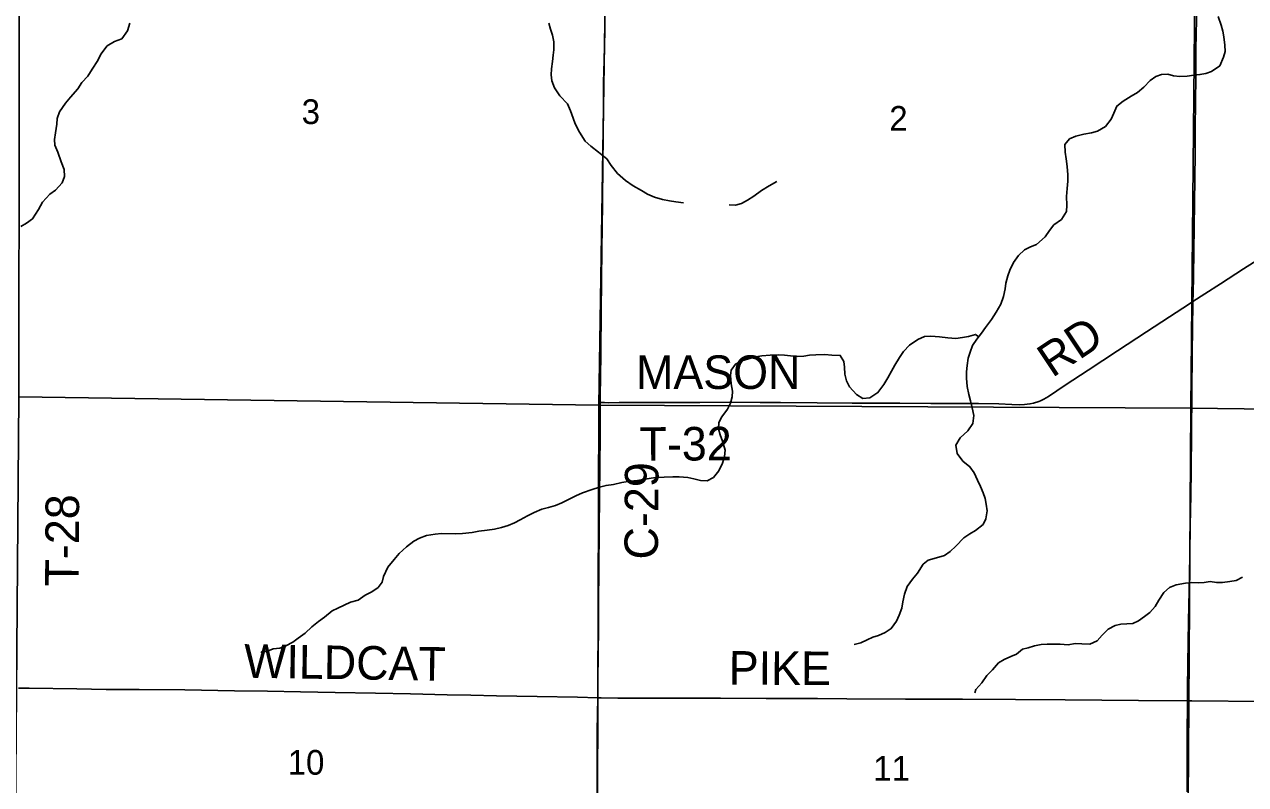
# Model space of a CAD drawing. Extents: x 1584893 to 1934202, y 663575 to 1091909.
# Drawn here: x 1729310 to 1740237, y 955332 to 962130 of the extents above; entities that cross this region are included whole.
import ezdxf

# ---------------------------------------------------------------- set-up
doc = ezdxf.new("R2010")
doc.units = 0
for name, color, linetype in [('GM_X_County_Road', 7, 'Continuous'), ('GM_X_County_Road_Text', 7, 'Continuous'), ('GM_X_Minor_River', 7, 'Continuous'), ('GM_X_Section', 7, 'Continuous'), ('GM_X_Section_Text', 7, 'Continuous'), ('GM_X_Township_Road', 7, 'Continuous'), ('GM_X_Township_Road_Text', 7, 'Continuous')]:
    doc.layers.add(name, color=color, linetype=linetype)

msp = doc.modelspace()

# ---------------------------------------------------------------- linework, layer by layer
at = {"layer": 'GM_X_County_Road'}
for points in [[(1734463, 958749), (1734463, 958798), (1734468, 959176), (1734470, 959586), (1734475, 959816), (1734478, 960144), (1734480, 960291), (1734482, 960554), (1734485, 960865), (1734488, 961144), (1734491, 961390), (1734493, 961604), (1734496, 961719), (1734498, 961801), (1734503, 962079), (1734508, 962342), (1734521, 962916), (1734526, 963195), (1734532, 963523), (1734540, 963933), (1734542, 964057)], [(1734440, 956109), (1734441, 956239), (1734444, 956518), (1734446, 956715), (1734448, 956961), (1734450, 957256), (1734452, 957617), (1734456, 957912), (1734461, 958454), (1734462, 958700), (1734463, 958749)], [(1729257, 956193), (1729352, 956193), (1729778, 956187), (1730041, 956183), (1730336, 956181), (1730747, 956178), (1731190, 956170), (1731485, 956166), (1731780, 956162), (1732092, 956155), (1732453, 956148), (1732765, 956142), (1733093, 956135), (1733306, 956131), (1733536, 956127), (1733897, 956120), (1734258, 956113), (1734440, 956109)], [(1734401, 950831), (1734402, 950842), (1734404, 951104), (1734406, 951498), (1734411, 952138), (1734413, 952613), (1734416, 952925), (1734418, 953303), (1734422, 953729), (1734425, 954106), (1734428, 954402), (1734429, 954664), (1734431, 954943), (1734434, 955320), (1734436, 955599), (1734436, 955814), (1734440, 956109)], [(1734440, 956109), (1734471, 956109), (1734619, 956106), (1734930, 956104), (1735259, 956104), (1735538, 956104), (1735948, 956103), (1736161, 956103), (1736407, 956101), (1736670, 956099), (1737195, 956097), (1737507, 956097), (1737704, 956096), (1738180, 956092), (1738623, 956090), (1739279, 956083), (1739718, 956080)], [(1739718, 956080), (1739755, 956080), (1740411, 956074), (1740789, 956068), (1741002, 956065), (1741199, 956062), (1741461, 956059), (1741707, 956057), (1741904, 956056), (1742167, 956052), (1742528, 956047), (1742987, 956040), (1743217, 956039), (1743430, 956036), (1743841, 956032), (1744185, 956027), (1744448, 956023), (1744727, 956018), (1744957, 956014), (1744976, 956013)]]:
    msp.add_lwpolyline(points, dxfattribs=at)
at = {"layer": 'GM_X_Minor_River'}
for points in [[(1730253, 962140), (1730232, 962072), (1730181, 962002), (1730115, 961977), (1730052, 961937), (1729995, 961864), (1729966, 961808), (1729917, 961730), (1729879, 961666), (1729824, 961610), (1729787, 961554), (1729722, 961479), (1729678, 961427), (1729623, 961349), (1729604, 961289), (1729599, 961237), (1729589, 961161), (1729578, 961101), (1729583, 961051), (1729609, 960988), (1729638, 960902), (1729665, 960831), (1729669, 960769), (1729648, 960713), (1729587, 960649), (1729537, 960613), (1729472, 960540), (1729435, 960474), (1729384, 960392), (1729329, 960353), (1729279, 960323)], [(1734004, 962142), (1734019, 962087), (1734037, 962033), (1734048, 961975), (1734048, 961904), (1734043, 961854), (1734036, 961798), (1734028, 961734), (1734025, 961678), (1734031, 961626), (1734054, 961563), (1734101, 961492), (1734171, 961421), (1734196, 961357), (1734220, 961292), (1734237, 961240), (1734277, 961167)], [(1739991, 962201), (1740018, 962123), (1740035, 962070), (1740043, 962018), (1740052, 961944), (1740054, 961887), (1740041, 961837), (1740006, 961761), (1739933, 961710), (1739883, 961690), (1739829, 961681), (1739774, 961675), (1739714, 961666), (1739650, 961663), (1739592, 961671), (1739542, 961684), (1739486, 961682), (1739433, 961663), (1739383, 961629), (1739328, 961568), (1739271, 961522), (1739213, 961488), (1739142, 961443), (1739084, 961399), (1739057, 961335), (1739034, 961283), (1738983, 961218), (1738913, 961176), (1738860, 961159), (1738790, 961149), (1738718, 961132), (1738663, 961108), (1738619, 961055), (1738624, 960988), (1738631, 960928), (1738641, 960858), (1738648, 960785), (1738647, 960729), (1738641, 960663), (1738636, 960591), (1738639, 960514), (1738636, 960458), (1738590, 960386), (1738523, 960339), (1738484, 960287)], [(1734277, 961167), (1734328, 961086), (1734380, 961040), (1734447, 960987), (1734521, 960928), (1734562, 960869), (1734618, 960798), (1734689, 960735), (1734757, 960685), (1734831, 960644), (1734887, 960613), (1734949, 960586), (1735019, 960565), (1735083, 960553), (1735139, 960544), (1735207, 960533)], [(1735616, 960517), (1735672, 960513), (1735726, 960528), (1735781, 960558), (1735837, 960595), (1735906, 960645), (1735973, 960686), (1736043, 960726)], [(1738484, 960287), (1738445, 960231), (1738365, 960162), (1738312, 960140), (1738258, 960115), (1738205, 960063), (1738162, 960001), (1738127, 959933), (1738111, 959881), (1738092, 959815), (1738086, 959765), (1738071, 959697), (1738048, 959627), (1738005, 959557), (1737964, 959491), (1737911, 959420), (1737873, 959368), (1737834, 959316), (1737795, 959258), (1737773, 959200), (1737756, 959146), (1737745, 959080), (1737741, 959022), (1737740, 958966), (1737745, 958891), (1737761, 958821), (1737776, 958763), (1737790, 958700), (1737807, 958632), (1737798, 958562), (1737753, 958494), (1737683, 958432), (1737644, 958366), (1737657, 958294), (1737708, 958225), (1737770, 958174), (1737810, 958120), (1737839, 958055), (1737865, 957997), (1737888, 957940), (1737906, 957890), (1737917, 957840), (1737925, 957781), (1737912, 957709), (1737889, 957657), (1737820, 957604), (1737770, 957574), (1737717, 957539), (1737646, 957465), (1737594, 957415), (1737543, 957380), (1737471, 957360), (1737396, 957339), (1737353, 957303), (1737302, 957222)], [(1737850, 959337), (1737821, 959358), (1737758, 959339), (1737704, 959329), (1737646, 959322), (1737573, 959327), (1737499, 959336), (1737421, 959342), (1737363, 959339), (1737305, 959313), (1737230, 959262), (1737177, 959204), (1737142, 959152), (1737098, 959083), (1737069, 959029), (1737036, 958969), (1737001, 958909), (1736947, 958837), (1736876, 958790), (1736812, 958786), (1736756, 958819), (1736692, 958890), (1736665, 958943), (1736651, 959001), (1736648, 959065), (1736642, 959115), (1736611, 959170), (1736535, 959173), (1736471, 959179), (1736392, 959176), (1736336, 959171), (1736286, 959163), (1736226, 959160), (1736164, 959166), (1736113, 959173), (1736061, 959174), (1735983, 959172), (1735909, 959167), (1735855, 959156), (1735788, 959138), (1735730, 959121), (1735673, 959093), (1735633, 959039), (1735628, 958989), (1735635, 958915), (1735645, 958851), (1735642, 958800), (1735628, 958744), (1735601, 958690), (1735550, 958621), (1735523, 958569), (1735521, 958513), (1735536, 958460), (1735558, 958404), (1735581, 958323), (1735576, 958267), (1735558, 958205), (1735525, 958137), (1735476, 958079), (1735420, 958048), (1735360, 958050), (1735300, 958067), (1735246, 958078), (1735169, 958084), (1735111, 958085), (1735035, 958080), (1734957, 958077), (1734902, 958069), (1734848, 958060), (1734796, 958052), (1734730, 958045), (1734655, 958032), (1734581, 958016), (1734515, 958007), (1734456, 957993), (1734390, 957970), (1734303, 957941), (1734245, 957913), (1734120, 957852), (1734061, 957829), (1733999, 957811), (1733941, 957794), (1733872, 957766), (1733812, 957735), (1733747, 957700), (1733695, 957672), (1733640, 957648), (1733578, 957631), (1733516, 957616), (1733451, 957606), (1733377, 957599), (1733317, 957587), (1733230, 957578), (1733170, 957575), (1733042, 957576), (1732985, 957571), (1732909, 957558), (1732845, 957536), (1732794, 957509), (1732728, 957457), (1732665, 957397)], [(1732665, 957397), (1732618, 957346), (1732563, 957276)], [(1732563, 957276), (1732523, 957192), (1732511, 957141), (1732476, 957095), (1732419, 957056), (1732358, 957025), (1732298, 956982), (1732227, 956963), (1732171, 956936), (1732114, 956910), (1732064, 956887), (1731995, 956830), (1731942, 956791), (1731883, 956742), (1731822, 956687), (1731761, 956640), (1731711, 956604), (1731650, 956573), (1731596, 956552), (1731536, 956545), (1731485, 956524), (1731433, 956515), (1731425, 956519)], [(1737302, 957222), (1737257, 957168), (1737208, 957103), (1737184, 957035), (1737169, 956965), (1737162, 956909), (1737139, 956848), (1737114, 956792), (1737067, 956727), (1737011, 956693), (1736952, 956666), (1736902, 956651), (1736851, 956626), (1736795, 956601), (1736736, 956586)], [(1740209, 957186), (1740154, 957157), (1740096, 957148), (1740030, 957139), (1739978, 957138), (1739920, 957147), (1739867, 957140), (1739815, 957136), (1739755, 957139), (1739699, 957132), (1739617, 957118), (1739556, 957093), (1739506, 957049), (1739462, 956980), (1739427, 956924), (1739382, 956871), (1739332, 956836), (1739279, 956796), (1739229, 956773), (1739175, 956770), (1739122, 956767), (1739070, 956754), (1739009, 956721), (1738953, 956669), (1738908, 956618), (1738843, 956587), (1738773, 956590), (1738711, 956593), (1738651, 956582), (1738579, 956589), (1738525, 956588), (1738461, 956587), (1738408, 956584), (1738350, 956573), (1738292, 956554), (1738242, 956543), (1738187, 956498), (1738136, 956476), (1738078, 956449), (1738027, 956420), (1737972, 956359), (1737923, 956308), (1737876, 956242), (1737823, 956181), (1737815, 956151)]]:
    msp.add_lwpolyline(points, dxfattribs=at)
at = {"layer": 'GM_X_Section'}
for points in [[(1729266, 964073), (1734535, 964048), (1734451, 958724), (1729259, 958799)], [(1734535, 964048), (1739799, 963975), (1739748, 958699), (1734451, 958724)], [(1739799, 963975), (1745081, 963910), (1745001, 958773), (1744996, 958632), (1739748, 958699)], [(1729259, 958799), (1734451, 958724), (1734432, 953454), (1729219, 953534)], [(1734451, 958724), (1739748, 958699), (1739713, 953417), (1734432, 953454)], [(1739748, 958699), (1744996, 958632), (1744940, 953492), (1744937, 953360), (1739713, 953417)]]:
    msp.add_lwpolyline(points, close=True, dxfattribs=at)
at = {"layer": 'GM_X_Township_Road'}
for points in [[(1739766, 959651), (1739767, 959728), (1739770, 959876), (1739773, 960106), (1739779, 960532), (1739785, 960975), (1739786, 961188), (1739789, 961451), (1739792, 961647), (1739793, 961910), (1739797, 962172), (1739802, 962665), (1739806, 963025), (1739809, 963419), (1739810, 963682), (1739814, 963994)], [(1739766, 959651), (1739873, 959722), (1740012, 959809), (1740219, 959943), (1740453, 960094), (1740646, 960219), (1741058, 960489), (1741278, 960632), (1741470, 960757), (1741637, 960863), (1741814, 960980), (1742047, 961135), (1742198, 961234), (1742611, 961502), (1742898, 961692), (1743145, 961854), (1743351, 961988), (1743517, 962095), (1743585, 962141)], [(1734463, 958749), (1734501, 958748), (1734533, 958747), (1734632, 958748), (1734829, 958749), (1735059, 958750), (1735354, 958750), (1735616, 958751), (1735895, 958749), (1736076, 958748), (1736404, 958746), (1736716, 958743), (1737143, 958743), (1737422, 958741), (1737848, 958739), (1738029, 958736), (1738145, 958730), (1738211, 958729), (1738260, 958731), (1738308, 958736), (1738340, 958742), (1738386, 958757), (1738401, 958763), (1738431, 958778), (1738473, 958803), (1738624, 958904), (1738829, 959039), (1739090, 959210), (1739351, 959381), (1739557, 959516), (1739736, 959631), (1739766, 959651)], [(1739718, 956080), (1739718, 956185), (1739720, 956415), (1739728, 956792), (1739736, 957202), (1739739, 957399), (1739742, 957645), (1739746, 957924), (1739749, 958137), (1739757, 958826), (1739759, 959203), (1739762, 959400), (1739766, 959651)], [(1739714, 955267), (1739715, 955447), (1739716, 955660), (1739716, 955808), (1739717, 956038), (1739718, 956080)]]:
    msp.add_lwpolyline(points, dxfattribs=at)

# ---------------------------------------------------------------- texts
at = {"layer": 'GM_X_County_Road_Text'}
for s, rotation, p in [('C-29', 89.6636, (1734979, 957344)), ('WILDCAT', 359.1064, (1731274, 956288)), ('PIKE', 359.6899, (1735612, 956226))]:
    msp.add_text(s, height=300, rotation=rotation, dxfattribs=at).set_placement(p)
at = {"layer": 'GM_X_Section_Text'}
for s, p in [('3', (1731791, 961239)), ('2', (1737049, 961179)), ('10', (1731666, 955420)), ('11', (1736906, 955367))]:
    msp.add_text(s, height=221, rotation=0, dxfattribs=at).set_placement(p)
at = {"layer": 'GM_X_Township_Road_Text'}
for s, rotation, p in [('RD', 33.6891, (1738507, 958965)), ('MASON', 0, (1734783, 958870)), ('T-32', 0.3579, (1734815, 958227)), ('T-28', 89.6483, (1729795, 957102))]:
    msp.add_text(s, height=300, rotation=rotation, dxfattribs=at).set_placement(p)

doc.saveas('drawing.dxf')
